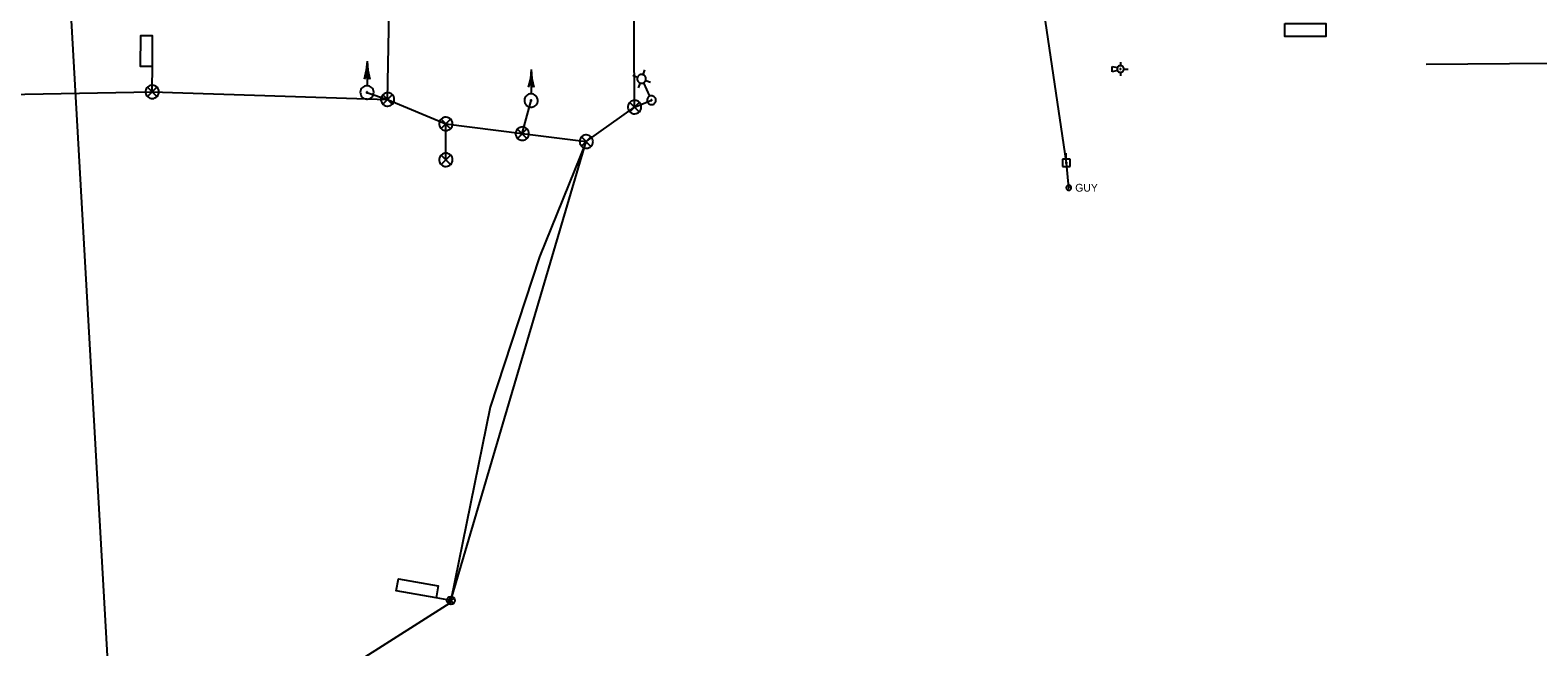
# Model space of a CAD drawing. Extents: x 596028 to 606371, y 330010 to 403088.
# Drawn here: x 602875 to 603619, y 387333 to 387638 of the extents above; entities that cross this region are included whole.
import ezdxf

# ---------------------------------------------------------------- set-up
doc = ezdxf.new("R2010")
doc.units = 0
for name, color, linetype in [('E_FTMS_Conduit', 7, 'Continuous'), ('E_LTG', 7, 'Continuous'), ('E_LTG_CID', 7, 'Continuous'), ('E_RR_Utility', 7, 'Continuous'), ('E_SIG', 7, 'Continuous'), ('E_SIG_Conduit', 7, 'Continuous'), ('E_UTL_EGuyWire', 7, 'Continuous'), ('E_UTL_EPowerPole', 7, 'Continuous'), ('E_UTL_G_UG', 7, 'Continuous'), ('E_UTL_Loop_UG', 7, 'Continuous')]:
    doc.layers.add(name, color=color, linetype=linetype)

# ---------------------------------------------------------------- blocks, each defined once
blk = doc.blocks.new('_U363')
at = {"layer": 'E_SIG'}
for p, q in [((-6.1, 0.4), (6.1, 0.4)), ((0, 6.1), (0, -6.1))]:
    blk.add_line(p, q, dxfattribs=at)
blk.add_circle((0, 0), 6.1, dxfattribs=at)

msp = doc.modelspace()

# ---------------------------------------------------------------- linework, layer by layer
at = {"layer": 'E_FTMS_Conduit'}
for points in [[(602917.68, 387250.27), (602893.65, 387674.81), (603072.52, 387683.48)], [(602674.18, 387152.33), (602764.52, 387245.46), (602917.68, 387250.27), (603082.4, 387355.03), (603149.53, 387582.78)]]:
    msp.add_lwpolyline(points, dxfattribs=at)
at = {"layer": 'E_LTG'}
for points in [[(603174.77, 387614.5), (603172.42, 387615.37)], [(603175.89, 387615.73), (603175.53, 387615.52), (603175.22, 387615.25), (603174.96, 387614.92), (603174.78, 387614.55), (603174.66, 387614.16), (603174.62, 387613.74), (603174.66, 387613.33), (603174.78, 387612.94), (603174.97, 387612.57), (603175.23, 387612.25), (603175.55, 387611.98), (603175.9, 387611.77), (603176.3, 387611.64), (603176.71, 387611.58), (603177.12, 387611.6), (603177.52, 387611.7), (603177.9, 387611.88), (603178.23, 387612.12), (603178.52, 387612.42), (603178.74, 387612.77), (603178.89, 387613.15), (603178.97, 387613.56), (603178.96, 387613.97), (603178.88, 387614.38), (603178.73, 387614.76), (603178.5, 387615.11), (603178.22, 387615.41), (603177.88, 387615.64), (603177.5, 387615.81), (603177.1, 387615.91), (603176.68, 387615.93), (603176.28, 387615.87), (603175.89, 387615.73)], [(603177.54, 387615.78), (603178.41, 387618.14)], [(603176.05, 387611.73), (603175.19, 387609.37)], [(603177.73, 387611.75), (603180.74, 387605.23)], [(603178.82, 387613.01), (603181.18, 387612.15)], [(603180.76, 387605.2), (603180.4, 387604.99), (603180.09, 387604.72), (603179.83, 387604.39), (603179.65, 387604.02), (603179.53, 387603.63), (603179.5, 387603.21), (603179.54, 387602.8), (603179.65, 387602.41), (603179.85, 387602.04), (603180.1, 387601.71), (603180.42, 387601.45), (603180.78, 387601.24), (603181.17, 387601.11), (603181.58, 387601.05), (603181.99, 387601.07), (603182.39, 387601.17), (603182.77, 387601.34), (603183.1, 387601.59), (603183.39, 387601.89), (603183.61, 387602.24), (603183.76, 387602.62), (603183.84, 387603.03), (603183.84, 387603.44), (603183.76, 387603.85), (603183.6, 387604.23), (603183.37, 387604.58), (603183.09, 387604.87), (603182.75, 387605.11), (603182.37, 387605.28), (603181.97, 387605.38), (603181.56, 387605.4), (603181.15, 387605.34), (603180.76, 387605.2)], [(603181.6, 387603.37), (603181.57, 387603.36), (603181.55, 387603.34), (603181.53, 387603.31), (603181.52, 387603.28), (603181.51, 387603.25), (603181.5, 387603.22), (603181.51, 387603.19), (603181.52, 387603.16), (603181.53, 387603.13), (603181.55, 387603.11), (603181.57, 387603.09), (603181.6, 387603.07), (603181.63, 387603.06), (603181.66, 387603.06), (603181.7, 387603.06), (603181.73, 387603.07), (603181.75, 387603.08), (603181.78, 387603.1), (603181.8, 387603.12), (603181.82, 387603.15), (603181.83, 387603.18), (603181.84, 387603.21), (603181.84, 387603.24), (603181.83, 387603.27), (603181.82, 387603.3), (603181.8, 387603.33), (603181.78, 387603.35), (603181.75, 387603.37), (603181.72, 387603.38), (603181.69, 387603.39), (603181.66, 387603.39), (603181.63, 387603.39), (603181.6, 387603.37)]]:
    msp.add_lwpolyline(points, dxfattribs=at)
at = {"layer": 'E_LTG_CID'}
msp.add_lwpolyline([(603173.33, 387599.83), (603181.67, 387603.22)], dxfattribs=at)
at = {"layer": 'E_RR_Utility'}
for points in [[(603413.13, 387621.92), (603413.13, 387620.27)], [(603409.01, 387617.3), (603409.01, 387619.94)], [(603409.01, 387619.94), (603411.67, 387619.39)], [(603411.67, 387617.86), (603409.01, 387617.3)], [(603411.48, 387618.62), (603411.51, 387618.31), (603411.6, 387618.01), (603411.74, 387617.73), (603411.94, 387617.48), (603412.18, 387617.28), (603412.45, 387617.12), (603412.74, 387617.02), (603413.05, 387616.97), (603413.37, 387616.99), (603413.67, 387617.06), (603413.96, 387617.19), (603414.21, 387617.38), (603414.43, 387617.6), (603414.6, 387617.87), (603414.72, 387618.16), (603414.77, 387618.47), (603414.77, 387618.78), (603414.72, 387619.09), (603414.6, 387619.38), (603414.43, 387619.64), (603414.21, 387619.87), (603413.96, 387620.05), (603413.67, 387620.18), (603413.37, 387620.26), (603413.05, 387620.27), (603412.74, 387620.23), (603412.45, 387620.12), (603412.18, 387619.97), (603411.94, 387619.76), (603411.74, 387619.51), (603411.6, 387619.24), (603411.51, 387618.94), (603411.48, 387618.62)], [(603412.97, 387618.62), (603412.97, 387618.59), (603412.98, 387618.56), (603412.99, 387618.53), (603413.01, 387618.51), (603413.04, 387618.49), (603413.06, 387618.47), (603413.09, 387618.46), (603413.12, 387618.46), (603413.16, 387618.46), (603413.19, 387618.47), (603413.21, 387618.48), (603413.24, 387618.5), (603413.26, 387618.52), (603413.28, 387618.55), (603413.29, 387618.58), (603413.3, 387618.61), (603413.3, 387618.64), (603413.29, 387618.67), (603413.28, 387618.7), (603413.26, 387618.72), (603413.24, 387618.75), (603413.21, 387618.77), (603413.19, 387618.78), (603413.16, 387618.79), (603413.12, 387618.79), (603413.09, 387618.78), (603413.06, 387618.77), (603413.04, 387618.76), (603413.01, 387618.74), (603412.99, 387618.71), (603412.98, 387618.68), (603412.97, 387618.65), (603412.97, 387618.62)], [(603413.13, 387616.97), (603413.13, 387615.32)], [(603414.78, 387618.62), (603416.96, 387618.62)]]:
    msp.add_lwpolyline(points, dxfattribs=at)
at = {"layer": 'E_SIG'}
for points in [[(603041.3, 387622.45), (603040.95, 387618), (603039.92, 387613.65)], [(603041.3, 387622.45), (603041.3, 387610.41)], [(603041.3, 387622.45), (603041.64, 387618), (603042.67, 387613.65)], [(603041.3, 387615.85), (603039.92, 387613.65)], [(603042.67, 387613.65), (603041.3, 387615.85)], [(603122.26, 387618.46), (603121.91, 387614.01), (603120.88, 387609.66)], [(603122.26, 387618.46), (603122.26, 387606.42)], [(603122.26, 387618.46), (603122.61, 387614.01), (603123.63, 387609.66)], [(602938.58, 387607.35), (602938.52, 387607.97), (602938.34, 387608.57), (602938.05, 387609.13), (602937.67, 387609.63), (602937.19, 387610.04), (602936.65, 387610.35), (602936.06, 387610.55), (602935.43, 387610.64), (602934.81, 387610.61), (602934.2, 387610.47), (602933.63, 387610.21), (602933.12, 387609.84), (602932.68, 387609.39), (602932.34, 387608.86), (602932.11, 387608.28), (602931.99, 387607.66), (602931.99, 387607.03), (602932.11, 387606.42), (602932.34, 387605.84), (602932.68, 387605.31), (602933.12, 387604.85), (602933.63, 387604.49), (602934.2, 387604.23), (602934.81, 387604.08), (602935.43, 387604.05), (602936.06, 387604.14), (602936.65, 387604.35), (602937.19, 387604.66), (602937.67, 387605.07), (602938.05, 387605.56), (602938.34, 387606.12), (602938.52, 387606.72), (602938.58, 387607.35)], [(602937.54, 387609.68), (602932.93, 387605.03)], [(602932.93, 387609.63), (602937.58, 387604.98)], [(603041.3, 387610.35), (603040.67, 387610.29), (603040.07, 387610.12), (603039.51, 387609.83), (603039.02, 387609.44), (603038.61, 387608.97), (603038.29, 387608.42), (603038.09, 387607.83), (603038, 387607.21), (603038.03, 387606.58), (603038.18, 387605.97), (603038.44, 387605.4), (603038.8, 387604.89), (603039.26, 387604.46), (603039.78, 387604.12), (603040.37, 387603.89), (603040.98, 387603.77), (603041.61, 387603.77), (603042.23, 387603.89), (603042.81, 387604.12), (603043.34, 387604.46), (603043.79, 387604.89), (603044.15, 387605.4), (603044.41, 387605.97), (603044.56, 387606.58), (603044.59, 387607.21), (603044.5, 387607.83), (603044.3, 387608.42), (603043.98, 387608.97), (603043.57, 387609.44), (603043.08, 387609.83), (603042.52, 387610.12), (603041.92, 387610.29), (603041.3, 387610.35)], [(603041.3, 387607.3), (603041.25, 387607.3), (603041.2, 387607.29), (603041.16, 387607.26), (603041.12, 387607.23), (603041.09, 387607.2), (603041.07, 387607.16), (603041.05, 387607.11), (603041.04, 387607.06), (603041.05, 387607.02), (603041.06, 387606.97), (603041.08, 387606.93), (603041.1, 387606.89), (603041.14, 387606.85), (603041.18, 387606.83), (603041.22, 387606.81), (603041.27, 387606.8), (603041.32, 387606.8), (603041.37, 387606.81), (603041.41, 387606.83), (603041.45, 387606.85), (603041.49, 387606.89), (603041.51, 387606.93), (603041.53, 387606.97), (603041.55, 387607.02), (603041.55, 387607.06), (603041.54, 387607.11), (603041.53, 387607.16), (603041.5, 387607.2), (603041.47, 387607.23), (603041.43, 387607.26), (603041.39, 387607.29), (603041.34, 387607.3), (603041.3, 387607.3)], [(603054.78, 387603.59), (603054.72, 387604.21), (603054.54, 387604.81), (603054.25, 387605.37), (603053.86, 387605.86), (603053.39, 387606.28), (603052.85, 387606.59), (603052.25, 387606.79), (603051.63, 387606.88), (603051.01, 387606.85), (603050.4, 387606.71), (603049.83, 387606.44), (603049.31, 387606.08), (603048.88, 387605.63), (603048.54, 387605.1), (603048.31, 387604.52), (603048.19, 387603.9), (603048.19, 387603.27), (603048.31, 387602.66), (603048.54, 387602.07), (603048.88, 387601.55), (603049.31, 387601.09), (603049.83, 387600.73), (603050.4, 387600.47), (603051.01, 387600.32), (603051.63, 387600.29), (603052.25, 387600.38), (603052.85, 387600.59), (603053.39, 387600.9), (603053.86, 387601.31), (603054.25, 387601.8), (603054.54, 387602.36), (603054.72, 387602.96), (603054.78, 387603.59)], [(603122.26, 387611.86), (603120.88, 387609.66)], [(603123.63, 387609.66), (603122.26, 387611.86)], [(603053.74, 387605.92), (603049.13, 387601.26)], [(603049.13, 387605.87), (603053.78, 387601.22)], [(603122.26, 387606.36), (603121.63, 387606.3), (603121.03, 387606.13), (603120.48, 387605.84), (603119.98, 387605.45), (603119.57, 387604.98), (603119.26, 387604.43), (603119.05, 387603.84), (603118.96, 387603.22), (603118.99, 387602.59), (603119.14, 387601.98), (603119.4, 387601.41), (603119.77, 387600.9), (603120.22, 387600.47), (603120.75, 387600.13), (603121.33, 387599.9), (603121.95, 387599.78), (603122.57, 387599.78), (603123.19, 387599.9), (603123.77, 387600.13), (603124.3, 387600.47), (603124.75, 387600.9), (603125.12, 387601.41), (603125.38, 387601.98), (603125.53, 387602.59), (603125.56, 387603.22), (603125.47, 387603.84), (603125.26, 387604.43), (603124.95, 387604.98), (603124.54, 387605.45), (603124.04, 387605.84), (603123.49, 387606.13), (603122.88, 387606.3), (603122.26, 387606.36)], [(603122.26, 387603.32), (603122.21, 387603.31), (603122.17, 387603.3), (603122.12, 387603.27), (603122.09, 387603.25), (603122.05, 387603.21), (603122.03, 387603.17), (603122.01, 387603.12), (603122.01, 387603.07), (603122.01, 387603.03), (603122.02, 387602.98), (603122.04, 387602.94), (603122.07, 387602.9), (603122.1, 387602.86), (603122.14, 387602.84), (603122.19, 387602.82), (603122.24, 387602.81), (603122.28, 387602.81), (603122.33, 387602.82), (603122.37, 387602.84), (603122.42, 387602.86), (603122.45, 387602.9), (603122.48, 387602.94), (603122.5, 387602.98), (603122.51, 387603.03), (603122.51, 387603.07), (603122.5, 387603.12), (603122.49, 387603.17), (603122.46, 387603.21), (603122.43, 387603.25), (603122.4, 387603.27), (603122.35, 387603.3), (603122.31, 387603.31), (603122.26, 387603.32)], [(603176.63, 387599.83), (603176.57, 387600.45), (603176.4, 387601.05), (603176.11, 387601.61), (603175.72, 387602.1), (603175.25, 387602.51), (603174.7, 387602.83), (603174.11, 387603.03), (603173.49, 387603.12), (603172.86, 387603.09), (603172.25, 387602.94), (603171.68, 387602.68), (603171.17, 387602.32), (603170.74, 387601.87), (603170.4, 387601.34), (603170.17, 387600.76), (603170.05, 387600.14), (603170.05, 387599.51), (603170.17, 387598.9), (603170.4, 387598.31), (603170.74, 387597.79), (603171.17, 387597.33), (603171.68, 387596.97), (603172.25, 387596.71), (603172.86, 387596.56), (603173.49, 387596.53), (603174.11, 387596.62), (603174.7, 387596.82), (603175.25, 387597.14), (603175.72, 387597.55), (603176.11, 387598.04), (603176.4, 387598.6), (603176.57, 387599.2), (603176.63, 387599.83)], [(603175.6, 387602.16), (603170.99, 387597.5)], [(603170.99, 387602.11), (603175.64, 387597.46)], [(603083.51, 387591.51), (603083.46, 387592.13), (603083.28, 387592.74), (603082.99, 387593.29), (603082.6, 387593.79), (603082.13, 387594.2), (603081.59, 387594.51), (603080.99, 387594.72), (603080.37, 387594.81), (603079.75, 387594.78), (603079.14, 387594.63), (603078.56, 387594.37), (603078.05, 387594), (603077.62, 387593.55), (603077.28, 387593.02), (603077.05, 387592.44), (603076.93, 387591.82), (603076.93, 387591.2), (603077.05, 387590.58), (603077.28, 387590), (603077.62, 387589.47), (603078.05, 387589.02), (603078.56, 387588.65), (603079.14, 387588.39), (603079.75, 387588.24), (603080.37, 387588.21), (603080.99, 387588.3), (603081.59, 387588.51), (603082.13, 387588.82), (603082.6, 387589.23), (603082.99, 387589.72), (603083.28, 387590.28), (603083.46, 387590.88), (603083.51, 387591.51)], [(603082.48, 387593.84), (603077.87, 387589.19)], [(603077.87, 387593.8), (603082.52, 387589.14)], [(603121.23, 387586.7), (603121.17, 387587.33), (603120.99, 387587.93), (603120.7, 387588.49), (603120.32, 387588.98), (603119.84, 387589.39), (603119.3, 387589.7), (603118.71, 387589.91), (603118.09, 387590), (603117.46, 387589.97), (603116.85, 387589.82), (603116.28, 387589.56), (603115.77, 387589.2), (603115.33, 387588.74), (603115, 387588.21), (603114.76, 387587.63), (603114.64, 387587.02), (603114.64, 387586.39), (603114.76, 387585.77), (603115, 387585.19), (603115.33, 387584.66), (603115.77, 387584.21), (603116.28, 387583.84), (603116.85, 387583.58), (603117.46, 387583.44), (603118.09, 387583.41), (603118.71, 387583.5), (603119.3, 387583.7), (603119.84, 387584.01), (603120.32, 387584.42), (603120.7, 387584.92), (603120.99, 387585.48), (603121.17, 387586.08), (603121.23, 387586.7)], [(603120.19, 387589.04), (603115.58, 387584.38)], [(603115.58, 387588.99), (603120.23, 387584.34)], [(603152.83, 387582.78), (603152.77, 387583.4), (603152.6, 387584.01), (603152.31, 387584.56), (603151.92, 387585.06), (603151.45, 387585.47), (603150.9, 387585.78), (603150.31, 387585.99), (603149.69, 387586.08), (603149.06, 387586.05), (603148.45, 387585.9), (603147.88, 387585.64), (603147.37, 387585.27), (603146.94, 387584.82), (603146.6, 387584.29), (603146.37, 387583.71), (603146.25, 387583.09), (603146.25, 387582.47), (603146.37, 387581.85), (603146.6, 387581.27), (603146.94, 387580.74), (603147.37, 387580.29), (603147.88, 387579.92), (603148.45, 387579.66), (603149.06, 387579.51), (603149.69, 387579.48), (603150.31, 387579.57), (603150.9, 387579.78), (603151.45, 387580.09), (603151.92, 387580.5), (603152.31, 387580.99), (603152.6, 387581.55), (603152.77, 387582.15), (603152.83, 387582.78)], [(603151.79, 387585.11), (603147.18, 387580.46)], [(603147.18, 387585.07), (603151.84, 387580.41)], [(603083.51, 387573.79), (603083.46, 387574.41), (603083.28, 387575.02), (603082.99, 387575.57), (603082.6, 387576.07), (603082.13, 387576.48), (603081.59, 387576.79), (603080.99, 387577), (603080.37, 387577.08), (603079.75, 387577.06), (603079.14, 387576.91), (603078.56, 387576.65), (603078.05, 387576.28), (603077.62, 387575.83), (603077.28, 387575.3), (603077.05, 387574.72), (603076.93, 387574.1), (603076.93, 387573.47), (603077.05, 387572.86), (603077.28, 387572.28), (603077.62, 387571.75), (603078.05, 387571.29), (603078.56, 387570.93), (603079.14, 387570.67), (603079.75, 387570.52), (603080.37, 387570.49), (603080.99, 387570.58), (603081.59, 387570.79), (603082.13, 387571.1), (603082.6, 387571.51), (603082.99, 387572), (603083.28, 387572.56), (603083.46, 387573.16), (603083.51, 387573.79)], [(603082.48, 387576.12), (603077.87, 387571.47)], [(603077.87, 387576.08), (603082.52, 387571.42)]]:
    msp.add_lwpolyline(points, dxfattribs=at)
at = {"layer": 'E_SIG_Conduit'}
for p, q in [((603149.53, 387582.78), (603126.36, 387525.8)), ((603126.36, 387525.8), (603102.1, 387451.56)), ((603102.1, 387451.56), (603082.7, 387356.21))]:
    msp.add_line(p, q, dxfattribs=at)
for points in [[(603051.48, 387603.59), (603052.6, 387664.53), (603064.9, 387674.69), (603072.52, 387683.48)], [(603041.29, 387607.05), (603051.48, 387603.59), (603080.21, 387591.51), (603117.93, 387586.7), (603149.53, 387582.78), (603173.33, 387599.83), (603173, 387668.23)], [(602593.17, 387593.95), (602701.92, 387603), (602935.28, 387607.35), (603051.48, 387603.59)], [(603117.93, 387586.7), (603122.26, 387603.06)], [(603080.21, 387573.79), (603080.21, 387591.51)]]:
    msp.add_lwpolyline(points, dxfattribs=at)
at = {"layer": 'E_UTL_EGuyWire'}
msp.add_line((603387.59, 387560), (603386.43, 387572.26), dxfattribs=at)
for points in [[(603386.43, 387572.26), (603373.03, 387663.52)], [(603388.87, 387560), (603388.85, 387560.24), (603388.78, 387560.48), (603388.67, 387560.69), (603388.52, 387560.89), (603388.33, 387561.05), (603388.12, 387561.17), (603387.89, 387561.25), (603387.65, 387561.28), (603387.41, 387561.27), (603387.17, 387561.21), (603386.95, 387561.11), (603386.75, 387560.97), (603386.58, 387560.79), (603386.45, 387560.59), (603386.36, 387560.36), (603386.31, 387560.12), (603386.31, 387559.88), (603386.36, 387559.64), (603386.45, 387559.41), (603386.58, 387559.21), (603386.75, 387559.03), (603386.95, 387558.89), (603387.17, 387558.79), (603387.41, 387558.73), (603387.65, 387558.72), (603387.89, 387558.75), (603388.12, 387558.83), (603388.33, 387558.95), (603388.52, 387559.11), (603388.67, 387559.31), (603388.78, 387559.52), (603388.85, 387559.76), (603388.87, 387560)], [(603387.75, 387560), (603387.75, 387560.03), (603387.74, 387560.06), (603387.73, 387560.09), (603387.71, 387560.11), (603387.68, 387560.13), (603387.66, 387560.15), (603387.63, 387560.16), (603387.6, 387560.16), (603387.57, 387560.16), (603387.54, 387560.15), (603387.51, 387560.14), (603387.49, 387560.12), (603387.46, 387560.1), (603387.45, 387560.07), (603387.44, 387560.05), (603387.43, 387560.02), (603387.43, 387559.98), (603387.44, 387559.95), (603387.45, 387559.93), (603387.46, 387559.9), (603387.49, 387559.88), (603387.51, 387559.86), (603387.54, 387559.85), (603387.57, 387559.84), (603387.6, 387559.84), (603387.63, 387559.84), (603387.66, 387559.85), (603387.68, 387559.87), (603387.71, 387559.89), (603387.73, 387559.91), (603387.74, 387559.94), (603387.75, 387559.97), (603387.75, 387560)]]:
    msp.add_lwpolyline(points, dxfattribs=at)
at = {"layer": 'E_UTL_EPowerPole'}
for points in [[(603386.4, 387574.1), (603386.4, 387577.01)], [(603388.24, 387574.1), (603384.55, 387574.1)], [(603384.55, 387574.1), (603384.55, 387570.41)], [(603384.55, 387570.41), (603388.24, 387570.41)], [(603386.67, 387572.26), (603386.66, 387572.3), (603386.65, 387572.35), (603386.63, 387572.39), (603386.6, 387572.42), (603386.57, 387572.45), (603386.53, 387572.47), (603386.49, 387572.49), (603386.44, 387572.5), (603386.4, 387572.49), (603386.35, 387572.48), (603386.31, 387572.46), (603386.27, 387572.44), (603386.24, 387572.41), (603386.22, 387572.37), (603386.2, 387572.32), (603386.19, 387572.28), (603386.19, 387572.24), (603386.2, 387572.19), (603386.22, 387572.15), (603386.24, 387572.11), (603386.27, 387572.08), (603386.31, 387572.05), (603386.35, 387572.03), (603386.4, 387572.02), (603386.44, 387572.02), (603386.49, 387572.03), (603386.53, 387572.04), (603386.57, 387572.06), (603386.6, 387572.09), (603386.63, 387572.13), (603386.65, 387572.17), (603386.66, 387572.21), (603386.67, 387572.26)], [(603388.24, 387570.41), (603388.24, 387574.1)]]:
    msp.add_lwpolyline(points, dxfattribs=at)
at = {"layer": 'E_UTL_G_UG'}
msp.add_lwpolyline([(603563.98, 387620.97), (603625.74, 387621.51), (603695.54, 387622.54), (603761.76, 387622.71), (603843.12, 387623.46), (603942.04, 387624.46), (604029.19, 387625.73), (604130.7, 387626.96), (604190, 387629.41), (604269.62, 387629.67), (604314.56, 387629.92), (604348.06, 387630.03)], dxfattribs=at)
at = {"layer": 'E_UTL_Loop_UG'}
for p, q in [((602935.28, 387607.35), (602935.41, 387621.33)), ((603082.7, 387356.21), (603075.47, 387357.5))]:
    msp.add_line(p, q, dxfattribs=at)
for points in [[(603494.17, 387641.1), (603514.49, 387641.11), (603514.49, 387634.65), (603494.17, 387634.64), (603494.17, 387641.1)], [(602935.4, 387620.01), (602935.5, 387635.01), (602929.5, 387635.05), (602929.4, 387620.05), (602935.4, 387620.01)], [(603075.47, 387357.5), (603055.77, 387360.96), (603056.77, 387366.88), (603076.46, 387363.42), (603075.47, 387357.5)]]:
    msp.add_lwpolyline(points, dxfattribs=at)

# ---------------------------------------------------------------- block references
at = {"layer": 'E_SIG_Conduit', "xscale": 0.32808333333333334, "yscale": 0.32808333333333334, "rotation": 30.667256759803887}
msp.add_blockref('_U363', (603082.7, 387356.21), dxfattribs=at)

# ---------------------------------------------------------------- texts
at = {"layer": 'E_UTL_EGuyWire'}
msp.add_text('GUY', height=3.85, dxfattribs=at).set_placement((603390.8, 387558.07))

doc.saveas('drawing.dxf')
